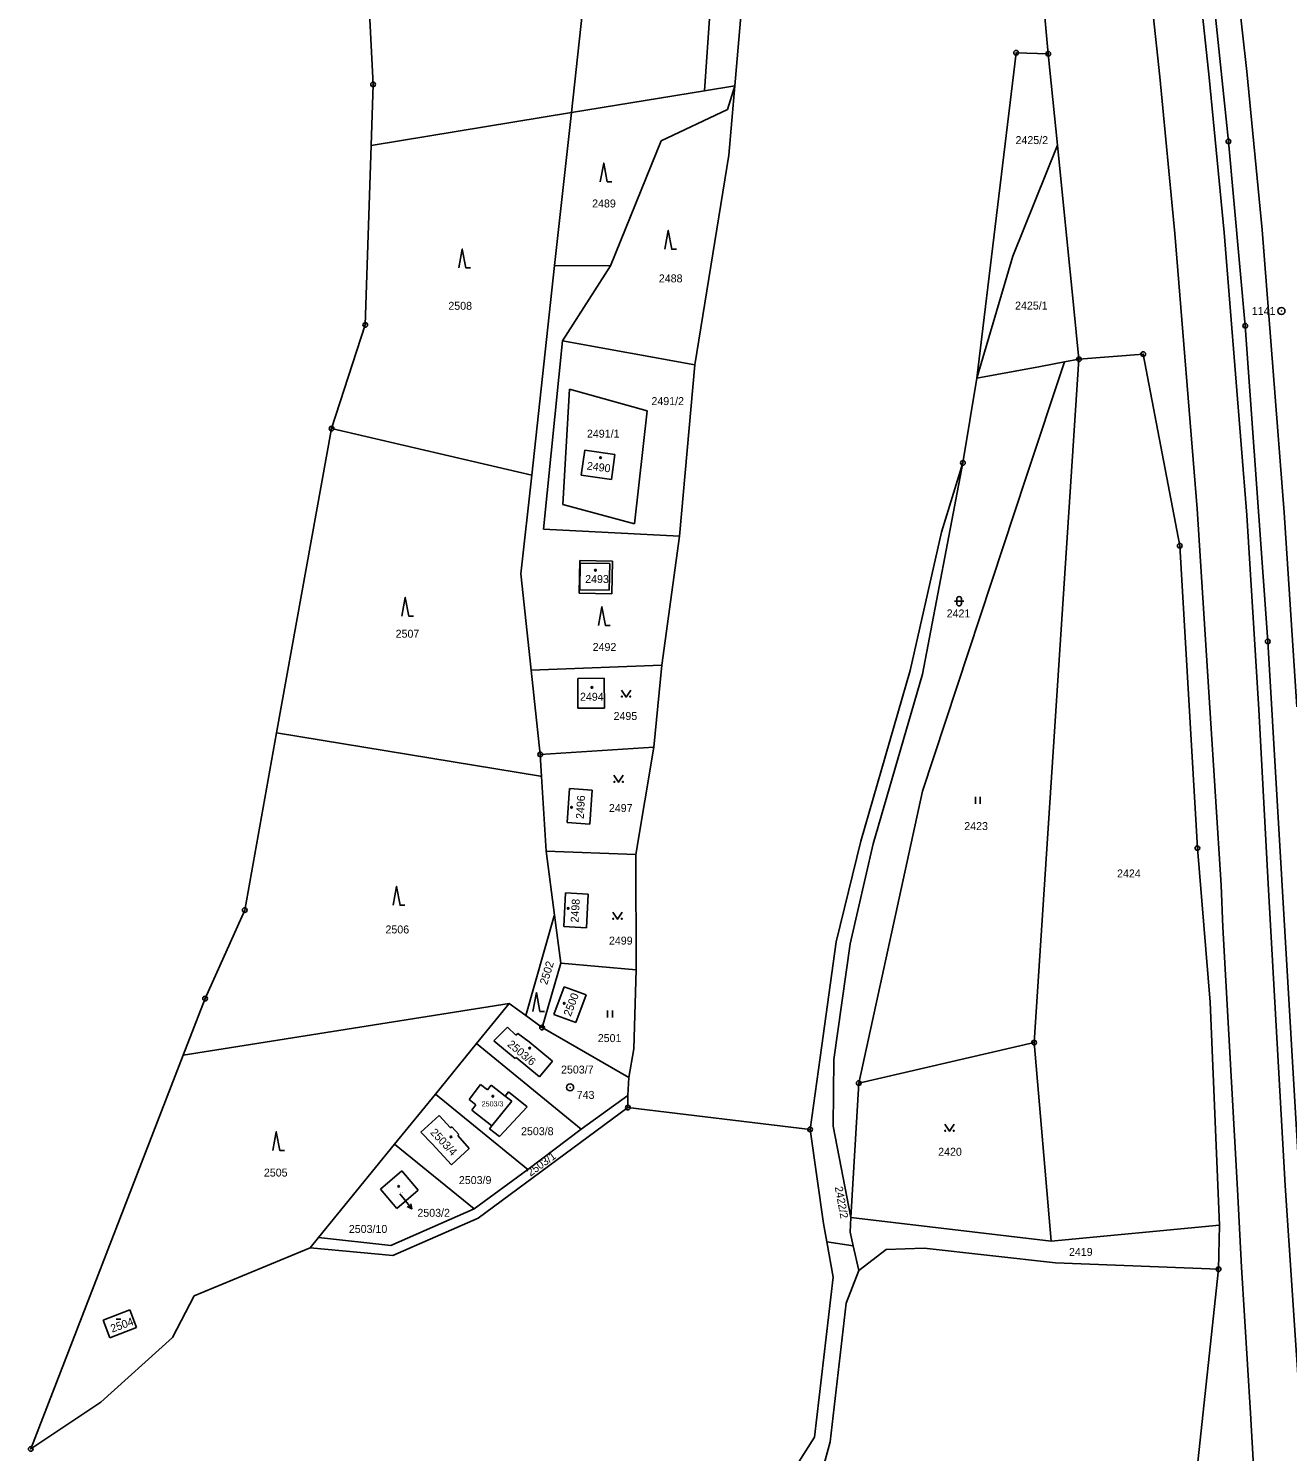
# Model space of a CAD drawing. Extents: x -736345 to -729997, y -1130177 to -1122501.
# Drawn here: x -733476.9 to -733207.8, y -1128432.8 to -1128128.5 of the extents above; entities that cross this region are included whole.
import ezdxf

# ---------------------------------------------------------------- set-up
doc = ezdxf.new("R2010")
doc.units = 0
for name, color, linetype in [('Vrstva 1', 7, 'Continuous'), ('Vrstva 10', 7, 'Continuous'), ('Vrstva 13', 7, 'Continuous'), ('Vrstva 16', 7, 'Continuous'), ('Vrstva 17', 7, 'Continuous'), ('Vrstva 18', 7, 'Continuous'), ('Vrstva 19', 7, 'Continuous'), ('Vrstva 25', 7, 'Continuous'), ('Vrstva 4', 7, 'Continuous')]:
    doc.layers.add(name, color=color, linetype=linetype)

msp = doc.modelspace()

# ---------------------------------------------------------------- linework, layer by layer
at = {"layer": 'Vrstva 1'}
for points in [[(-733258.92, -1128133.89), (-733263.71, -1128081.42)], [(-733355.82, -1128100.39), (-733360.87, -1128146.5)], [(-733329.96, -1128106.72), (-733332.43, -1128141.82)], [(-733225.02, -1128108.2), (-733220.42, -1128152.64)], [(-733323.25, -1128110.14), (-733325.91, -1128140.75)], [(-733274.22, -1128203.27), (-733265.79, -1128133.7)], [(-733265.79, -1128133.7), (-733258.92, -1128133.89)], [(-733258.92, -1128133.89), (-733256.95, -1128153.46)], [(-733360.87, -1128146.5), (-733332.43, -1128141.82)], [(-733332.43, -1128141.82), (-733325.91, -1128140.75)], [(-733327.49, -1128145.81), (-733325.91, -1128140.75)], [(-733325.91, -1128140.75), (-733327.19, -1128155.57)], [(-733403.68, -1128153.55), (-733360.87, -1128146.5)], [(-733360.87, -1128146.5), (-733364.44, -1128179.2)], [(-733327.49, -1128145.81), (-733341.67, -1128152.56)], [(-733341.67, -1128152.56), (-733352.53, -1128179.24)], [(-733256.95, -1128153.46), (-733266.48, -1128177.18)], [(-733256.95, -1128153.46), (-733254.51, -1128177.75)], [(-733220.42, -1128152.64), (-733216.8, -1128192.05)], [(-733327.19, -1128155.57), (-733334.44, -1128200.44)], [(-733266.48, -1128177.18), (-733274.22, -1128203.27)], [(-733254.51, -1128177.75), (-733254.02, -1128182.61)], [(-733364.44, -1128179.2), (-733369.35, -1128224.03)], [(-733352.53, -1128179.24), (-733364.44, -1128179.2)], [(-733352.53, -1128179.24), (-733362.78, -1128195.3)], [(-733254.02, -1128182.61), (-733252.35, -1128199.23)], [(-733216.8, -1128192.05), (-733211.99, -1128259.57)], [(-733362.78, -1128195.3), (-733366.8, -1128235.58)], [(-733334.44, -1128200.44), (-733362.78, -1128195.3)], [(-733263.62, -1128224.43), (-733255.47, -1128199.81)], [(-733252.35, -1128199.23), (-733261.96, -1128345.35)], [(-733255.47, -1128199.81), (-733260.6, -1128200.76)], [(-733252.35, -1128199.23), (-733255.47, -1128199.81)], [(-733238.62, -1128198.11), (-733252.35, -1128199.23)], [(-733230.8, -1128239.1), (-733238.62, -1128198.11)], [(-733334.44, -1128200.44), (-733337.77, -1128237.03)], [(-733274.22, -1128203.27), (-733277.15, -1128221.39)], [(-733274.22, -1128203.27), (-733260.6, -1128200.76)], [(-733361.24, -1128205.63), (-733362.7, -1128230.25)], [(-733344.67, -1128210.25), (-733361.24, -1128205.63)], [(-733347.35, -1128234.43), (-733344.67, -1128210.25)], [(-733412.13, -1128214.06), (-733369.35, -1128224.03)], [(-733358.01, -1128218.67), (-733358.76, -1128224.01)], [(-733351.56, -1128219.58), (-733358.01, -1128218.67)], [(-733352.3, -1128224.92), (-733351.56, -1128219.58)], [(-733277.15, -1128221.39), (-733285.83, -1128266.55)], [(-733277.15, -1128221.39), (-733281.77, -1128236.2)], [(-733369.35, -1128224.03), (-733371.66, -1128245.11)], [(-733358.76, -1128224.01), (-733352.3, -1128224.92)], [(-733285.81, -1128291.55), (-733263.62, -1128224.43)], [(-733362.7, -1128230.25), (-733347.35, -1128234.43)], [(-733366.8, -1128235.58), (-733337.77, -1128237.03)], [(-733281.77, -1128236.2), (-733288.42, -1128265.8)], [(-733337.77, -1128237.03), (-733341.52, -1128264.62)], [(-733227.05, -1128303.77), (-733230.8, -1128239.1)], [(-733359.19, -1128249.25), (-733359.07, -1128242.25)], [(-733359.07, -1128242.25), (-733352.08, -1128242.37)], [(-733352.08, -1128242.37), (-733352.19, -1128249.37)], [(-733371.66, -1128245.11), (-733369.43, -1128265.72)], [(-733352.19, -1128249.37), (-733359.19, -1128249.25)], [(-733211.99, -1128259.57), (-733204.04, -1128394.36)], [(-733369.43, -1128265.72), (-733341.52, -1128264.62)], [(-733369.43, -1128265.72), (-733367.51, -1128283.73)], [(-733341.52, -1128264.62), (-733343.26, -1128282.2)], [(-733288.42, -1128265.8), (-733298.98, -1128302.24)], [(-733285.83, -1128266.55), (-733296.36, -1128302.87)], [(-733353.84, -1128267.42), (-733359.5, -1128267.5)], [(-733359.5, -1128267.5), (-733359.45, -1128273.85)], [(-733353.77, -1128273.81), (-733353.84, -1128267.42)], [(-733359.45, -1128273.85), (-733353.77, -1128273.81)], [(-733423.88, -1128279.13), (-733367.44, -1128288.4)], [(-733367.51, -1128283.73), (-733343.26, -1128282.2)], [(-733343.26, -1128282.2), (-733347.1, -1128305.14)], [(-733367.51, -1128283.73), (-733367.23, -1128288.43)], [(-733367.44, -1128288.4), (-733367.23, -1128288.43)], [(-733367.23, -1128288.43), (-733366.27, -1128304.39)], [(-733361.25, -1128291.03), (-733361.75, -1128298.29)], [(-733356.39, -1128291.37), (-733361.25, -1128291.03)], [(-733356.39, -1128291.37), (-733356.89, -1128298.63)], [(-733299.42, -1128354), (-733285.81, -1128291.55)], [(-733361.75, -1128298.29), (-733356.89, -1128298.63)], [(-733298.98, -1128302.24), (-733304.23, -1128323.83)], [(-733301.26, -1128324.25), (-733296.36, -1128302.87)], [(-733227.05, -1128303.77), (-733224.29, -1128336.69)], [(-733366.27, -1128304.39), (-733347.1, -1128305.14)], [(-733366.27, -1128304.39), (-733364.48, -1128318.1)], [(-733347.1, -1128305.14), (-733347.04, -1128329.78)], [(-733362.1, -1128313.32), (-733362.5, -1128320.55)], [(-733357.24, -1128313.59), (-733362.1, -1128313.32)], [(-733357.64, -1128320.82), (-733357.24, -1128313.59)], [(-733364.52, -1128318.26), (-733370.59, -1128339.58)], [(-733364.48, -1128318.1), (-733364.52, -1128318.26)], [(-733364.48, -1128318.1), (-733363.13, -1128328.38)], [(-733362.5, -1128320.55), (-733357.64, -1128320.82)], [(-733304.23, -1128323.83), (-733307.7, -1128348.52)], [(-733301.26, -1128324.25), (-733304.73, -1128348.93)], [(-733363.13, -1128328.38), (-733367.14, -1128342.13)], [(-733363.13, -1128328.38), (-733347.04, -1128329.78)], [(-733347.04, -1128329.78), (-733347.51, -1128346.65)], [(-733362.41, -1128333.39), (-733364.58, -1128339.33)], [(-733357.72, -1128335.1), (-733362.41, -1128333.39)], [(-733443.86, -1128348.05), (-733374.14, -1128336.96)], [(-733374.14, -1128336.96), (-733381.15, -1128345.57)], [(-733374.14, -1128336.96), (-733370.59, -1128339.58)], [(-733357.72, -1128335.1), (-733359.93, -1128341.02)], [(-733224.29, -1128336.69), (-733222.28, -1128384.39)], [(-733367.14, -1128342.13), (-733370.59, -1128339.58)], [(-733359.93, -1128341.02), (-733364.58, -1128339.33)], [(-733374.52, -1128342.02), (-733377.41, -1128344.98)], [(-733372.71, -1128343.78), (-733374.52, -1128342.02)], [(-733372.32, -1128343.38), (-733372.71, -1128343.78)], [(-733372.32, -1128343.38), (-733369.9, -1128345.16)], [(-733367.14, -1128342.13), (-733348.61, -1128352.8)], [(-733389.93, -1128356.34), (-733381.15, -1128345.57)], [(-733381.15, -1128345.57), (-733358.74, -1128363.82)], [(-733377.41, -1128344.98), (-733372.87, -1128348.74)], [(-733369.9, -1128345.16), (-733364.9, -1128349.31)], [(-733299.42, -1128354), (-733261.96, -1128345.35)], [(-733261.96, -1128345.35), (-733258.33, -1128387.8)], [(-733372.7, -1128348.54), (-733372.87, -1128348.74)], [(-733372.7, -1128348.54), (-733367.7, -1128352.69)], [(-733367.7, -1128352.69), (-733364.9, -1128349.31)], [(-733347.51, -1128346.65), (-733348.61, -1128352.8)], [(-733307.7, -1128348.52), (-733309.82, -1128363.9)], [(-733304.73, -1128348.93), (-733304.87, -1128363.2)], [(-733382.73, -1128357.53), (-733380.26, -1128354.33)], [(-733380.26, -1128354.33), (-733378.8, -1128355.45)], [(-733378.03, -1128354.46), (-733378.8, -1128355.45)], [(-733378.03, -1128354.46), (-733375.01, -1128356.79)], [(-733348.61, -1128352.8), (-733348.82, -1128356.62)], [(-733301.11, -1128382.71), (-733299.42, -1128354)], [(-733398.65, -1128367.04), (-733389.93, -1128356.34)], [(-733389.93, -1128356.34), (-733370.16, -1128372.45)], [(-733381.27, -1128358.66), (-733382.73, -1128357.53)], [(-733375.01, -1128356.79), (-733374.3, -1128355.87)], [(-733374.3, -1128355.87), (-733370.31, -1128359.08)], [(-733358.74, -1128363.82), (-733348.82, -1128356.62)], [(-733348.82, -1128356.62), (-733348.77, -1128359.24)], [(-733393.04, -1128364.46), (-733389.15, -1128360.95)], [(-733389.15, -1128360.95), (-733386.69, -1128363.58)], [(-733382.16, -1128359.81), (-733381.27, -1128358.66)], [(-733382.16, -1128359.81), (-733377.87, -1128363.12)], [(-733370.31, -1128359.08), (-733376.2, -1128365.42)], [(-733393.04, -1128364.46), (-733390.65, -1128367.01)], [(-733386.69, -1128363.58), (-733386.44, -1128363.35)], [(-733386.44, -1128363.35), (-733384.92, -1128365.03)], [(-733378.35, -1128363.76), (-733377.87, -1128363.12)], [(-733376.2, -1128365.42), (-733378.35, -1128363.76)], [(-733370.16, -1128372.45), (-733358.74, -1128363.82)], [(-733304.87, -1128363.2), (-733301.11, -1128382.71)], [(-733414.94, -1128387.05), (-733398.65, -1128367.04)], [(-733381.67, -1128380.88), (-733398.65, -1128367.04)], [(-733390.65, -1128367.01), (-733386.5, -1128371.49)], [(-733384.92, -1128365.03), (-733385.12, -1128365.23)], [(-733382.69, -1128367.97), (-733385.12, -1128365.23)], [(-733386.5, -1128371.49), (-733382.69, -1128367.97)], [(-733397.12, -1128372.79), (-733401.66, -1128376.71)], [(-733393.6, -1128376.87), (-733397.12, -1128372.79)], [(-733381.67, -1128380.88), (-733370.16, -1128372.45)], [(-733401.66, -1128376.71), (-733398.15, -1128380.79)], [(-733398.15, -1128380.79), (-733393.6, -1128376.87)], [(-733399.44, -1128388.76), (-733381.67, -1128380.88)], [(-733301.11, -1128382.71), (-733301.26, -1128385.91)], [(-733258.33, -1128387.8), (-733301.11, -1128382.71)], [(-733301.26, -1128385.91), (-733300.6, -1128388.79)], [(-733258.33, -1128387.8), (-733222.28, -1128384.39)], [(-733222.51, -1128393.82), (-733222.28, -1128384.39)], [(-733416.71, -1128389.22), (-733414.94, -1128387.05)], [(-733414.94, -1128387.05), (-733399.44, -1128388.76)], [(-733306.26, -1128387.93), (-733300.6, -1128388.79)], [(-733300.6, -1128388.79), (-733299.39, -1128394.05)], [(-733299.39, -1128394.05), (-733293.55, -1128389.59)], [(-733293.55, -1128389.59), (-733285.48, -1128389.3)], [(-733285.48, -1128389.3), (-733257.36, -1128392.46)], [(-733299.39, -1128394.05), (-733302.13, -1128401.05)], [(-733257.36, -1128392.46), (-733222.51, -1128393.82)], [(-733227.16, -1128437.01), (-733222.51, -1128393.82)], [(-733302.13, -1128401.05), (-733305.52, -1128430.73)], [(-733455.24, -1128402.52), (-733460.93, -1128404.69)], [(-733453.81, -1128406.27), (-733455.24, -1128402.52)], [(-733460.93, -1128404.69), (-733459.5, -1128408.44)], [(-733459.5, -1128408.44), (-733453.81, -1128406.27)], [(-733310.61, -1128449.28), (-733305.52, -1128430.73)]]:
    msp.add_lwpolyline(points, dxfattribs=at)
at = {"layer": 'Vrstva 10'}
for points in [[(-733220.69, -1128100.1), (-733216.48, -1128137.68)], [(-733216.48, -1128137.68), (-733213.18, -1128171.57)], [(-733213.18, -1128171.57), (-733208.46, -1128232.03)], [(-733208.46, -1128232.03), (-733205.78, -1128273.55)]]:
    msp.add_lwpolyline(points, dxfattribs=at)
at = {"layer": 'Vrstva 13'}
for points in [[(-733405.36, -1128098.64), (-733403.26, -1128140.46)], [(-733403.26, -1128140.46), (-733403.68, -1128153.55)], [(-733403.68, -1128153.55), (-733404.91, -1128191.9)], [(-733404.91, -1128191.9), (-733412.13, -1128214.06)], [(-733423.88, -1128279.13), (-733412.13, -1128214.06)], [(-733423.88, -1128279.13), (-733430.7, -1128317.02)], [(-733430.7, -1128317.02), (-733439.17, -1128335.93)], [(-733443.86, -1128348.05), (-733439.17, -1128335.93)], [(-733476.42, -1128432.24), (-733443.86, -1128348.05)], [(-733348.77, -1128359.24), (-733380.82, -1128382.87)], [(-733309.82, -1128363.9), (-733348.77, -1128359.24)], [(-733306.95, -1128384.03), (-733309.82, -1128363.9)], [(-733380.82, -1128382.87), (-733399.01, -1128390.87)], [(-733306.26, -1128387.93), (-733306.95, -1128384.03)], [(-733304.91, -1128395.53), (-733306.26, -1128387.93)], [(-733416.71, -1128389.22), (-733441.52, -1128399.48)], [(-733399.01, -1128390.87), (-733416.71, -1128389.22)], [(-733308.87, -1128429.68), (-733304.91, -1128395.53)], [(-733441.52, -1128399.48), (-733446.16, -1128408.43)], [(-733446.16, -1128408.43), (-733461.46, -1128422.2)], [(-733461.46, -1128422.2), (-733476.42, -1128432.24)], [(-733313.12, -1128436.36), (-733308.87, -1128429.68)]]:
    msp.add_lwpolyline(points, dxfattribs=at)
at = {"layer": 'Vrstva 16'}
msp.add_lwpolyline([(-733397.53, -1128377.68), (-733396.84, -1128378.54)], dxfattribs=at)
at = {"layer": 'Vrstva 25'}
for points in [[(-733354.68, -1128161.27), (-733353.93, -1128157.27), (-733353.18, -1128161.27), (-733352.18, -1128161.27)], [(-733340.89, -1128175.69), (-733340.14, -1128171.69), (-733339.39, -1128175.69), (-733338.39, -1128175.69)], [(-733384.94, -1128179.66), (-733384.19, -1128175.66), (-733383.44, -1128179.66), (-733382.44, -1128179.66)], [(-733397.12, -1128254.14), (-733396.37, -1128250.14), (-733395.62, -1128254.14), (-733394.62, -1128254.14)], [(-733278.98, -1128250.96), (-733276.98, -1128250.96)], [(-733278.48, -1128251.46), (-733278.48, -1128250.46)], [(-733277.48, -1128250.46), (-733277.48, -1128251.46)], [(-733355.09, -1128256.15), (-733354.34, -1128252.15), (-733353.59, -1128256.15), (-733352.59, -1128256.15)], [(-733350.17, -1128269.96), (-733349.17, -1128271.46), (-733348.17, -1128269.96)], [(-733351.76, -1128288.19), (-733350.76, -1128289.69), (-733349.76, -1128288.19)], [(-733274.487, -1128294.305), (-733274.487, -1128292.805)], [(-733273.453, -1128294.305), (-733273.453, -1128292.805)], [(-733398.99, -1128315.96), (-733398.24, -1128311.96), (-733397.49, -1128315.96), (-733396.49, -1128315.96)], [(-733352.01, -1128317.47), (-733351.01, -1128318.97), (-733350.01, -1128317.47)], [(-733369.1, -1128338.66), (-733368.35, -1128334.66), (-733367.6, -1128338.66), (-733366.6, -1128338.66)], [(-733353.117, -1128339.985), (-733353.117, -1128338.485)], [(-733352.083, -1128339.985), (-733352.083, -1128338.485)], [(-733424.69, -1128368.39), (-733423.94, -1128364.39), (-733423.19, -1128368.39), (-733422.19, -1128368.39)], [(-733281.03, -1128362.8), (-733280.03, -1128364.3), (-733279.03, -1128362.8)], [(-733396.84, -1128378.54), (-733394.981, -1128380.894)], [(-733395.209, -1128379.799), (-733394.981, -1128380.894), (-733395.993, -1128380.419)], [(-733458.16, -1128404.45), (-733457.16, -1128404.45)]]:
    msp.add_lwpolyline(points, dxfattribs=at)
for centre, radius in [((-733265.79, -1128133.7), 0.5), ((-733258.92, -1128133.89), 0.5), ((-733265.79, -1128133.7), 0.032), ((-733258.92, -1128133.89), 0.032), ((-733403.26, -1128140.46), 0.5), ((-733403.26, -1128140.46), 0.032), ((-733220.42, -1128152.64), 0.5), ((-733220.42, -1128152.64), 0.032), ((-733209.07, -1128188.91), 0.75), ((-733209.07, -1128188.91), 0.032), ((-733404.91, -1128191.9), 0.5), ((-733404.91, -1128191.9), 0.032), ((-733216.8, -1128192.05), 0.5), ((-733216.8, -1128192.05), 0.032), ((-733252.35, -1128199.23), 0.5), ((-733252.35, -1128199.23), 0.032), ((-733238.62, -1128198.11), 0.5), ((-733238.62, -1128198.11), 0.032), ((-733412.13, -1128214.06), 0.5), ((-733412.13, -1128214.06), 0.032), ((-733354.63, -1128220.26), 0.175), ((-733277.15, -1128221.39), 0.5), ((-733277.15, -1128221.39), 0.032), ((-733230.8, -1128239.1), 0.5), ((-733230.8, -1128239.1), 0.032), ((-733355.71, -1128244.34), 0.175), ((-733211.99, -1128259.57), 0.5), ((-733211.99, -1128259.57), 0.032), ((-733356.48, -1128269.41), 0.175), ((-733350.07, -1128271.36), 0.1), ((-733348.27, -1128271.36), 0.1), ((-733367.51, -1128283.73), 0.5), ((-733367.51, -1128283.73), 0.032), ((-733351.66, -1128289.59), 0.1), ((-733349.86, -1128289.59), 0.1), ((-733360.83, -1128295.03), 0.175), ((-733227.05, -1128303.77), 0.5), ((-733227.05, -1128303.77), 0.032), ((-733430.7, -1128317.02), 0.5), ((-733430.7, -1128317.02), 0.032), ((-733361.54, -1128316.64), 0.175), ((-733351.91, -1128318.87), 0.1), ((-733350.11, -1128318.87), 0.1), ((-733439.17, -1128335.93), 0.5), ((-733439.17, -1128335.93), 0.032), ((-733362.39, -1128336.94), 0.175), ((-733367.14, -1128342.13), 0.5), ((-733367.14, -1128342.13), 0.032), ((-733369.79, -1128346.53), 0.175), ((-733261.96, -1128345.35), 0.5), ((-733261.96, -1128345.35), 0.032), ((-733361.13, -1128354.93), 0.75), ((-733361.13, -1128354.93), 0.032), ((-733299.42, -1128354), 0.5), ((-733299.42, -1128354), 0.032), ((-733377.65, -1128356.81), 0.175), ((-733348.77, -1128359.24), 0.5), ((-733348.77, -1128359.24), 0.032), ((-733309.82, -1128363.9), 0.5), ((-733309.82, -1128363.9), 0.032), ((-733280.93, -1128364.2), 0.1), ((-733279.13, -1128364.2), 0.1), ((-733386.58, -1128365.5), 0.175), ((-733397.79, -1128376.07), 0.175), ((-733222.51, -1128393.82), 0.5), ((-733222.51, -1128393.82), 0.032), ((-733476.42, -1128432.24), 0.5), ((-733476.42, -1128432.24), 0.032)]:
    msp.add_circle(centre, radius, dxfattribs=at)
for centre, start, end in [((-733277.98, -1128250.46), 0.10099, 180.00143), ((-733277.98, -1128251.46), 180.10243, 0.00286)]:
    msp.add_arc(centre, 0.5, start, end, dxfattribs=at)
at = {"layer": 'Vrstva 4'}
for points in [[(-733239.02, -1128102.31), (-733235.06, -1128138.81)], [(-733224.52, -1128138.99), (-733228.58, -1128100.89)], [(-733235.06, -1128138.81), (-733231.85, -1128172.36)], [(-733221.34, -1128172.09), (-733224.52, -1128138.99)], [(-733231.85, -1128172.36), (-733227.1, -1128231.22)], [(-733216.48, -1128232.6), (-733221.34, -1128172.09)], [(-733227.1, -1128231.22), (-733224.35, -1128273.74)], [(-733213.89, -1128274.09), (-733216.48, -1128232.6)], [(-733358.95, -1128242.84), (-733359.03, -1128248.5)], [(-733352.66, -1128242.93), (-733358.95, -1128242.84)], [(-733352.75, -1128248.59), (-733352.66, -1128242.93)], [(-733359.03, -1128248.5), (-733352.75, -1128248.59)], [(-733224.35, -1128273.74), (-733221.99, -1128311.71)], [(-733211.89, -1128311.43), (-733213.89, -1128274.09)], [(-733221.59, -1128320.65), (-733221.99, -1128311.71)], [(-733208.28, -1128375.87), (-733211.89, -1128311.43)], [(-733221.59, -1128320.65), (-733218.44, -1128376.76)], [(-733373.62, -1128357.9), (-733377.87, -1128363.12)], [(-733375.01, -1128356.79), (-733373.62, -1128357.9)], [(-733218.44, -1128376.76), (-733217.58, -1128393.34)], [(-733205.04, -1128423.89), (-733208.28, -1128375.87)], [(-733217.58, -1128393.34), (-733215.67, -1128424.6)], [(-733215.67, -1128424.6), (-733213.37, -1128465.98)]]:
    msp.add_lwpolyline(points, dxfattribs=at)

# ---------------------------------------------------------------- texts
at = {"layer": 'Vrstva 16'}
msp.add_text('2503/2', height=1.7, dxfattribs=at).set_placement((-733393.78, -1128382.59))
at = {"layer": 'Vrstva 17'}
for s, p in [('1141', (-733215.411, -1128189.76)), ('743', (-733359.72, -1128357.38))]:
    msp.add_text(s, height=1.7, dxfattribs=at).set_placement(p)
at = {"layer": 'Vrstva 18'}
for s, p in [('2425/2', (-733265.91, -1128153.22)), ('2489', (-733356.42, -1128166.77)), ('2488', (-733342.16, -1128182.79)), ('2508', (-733387.16, -1128188.65)), ('2425/1', (-733266.01, -1128188.6)), ('2491/2', (-733343.75, -1128209.03)), ('2491/1', (-733357.53, -1128215.99)), ('2421', (-733280.64, -1128254.43)), ('2507', (-733398.43, -1128258.77)), ('2492', (-733356.31, -1128261.6)), ('2495', (-733351.84, -1128276.36)), ('2497', (-733352.84, -1128296.04)), ('2423', (-733276.87, -1128299.9)), ('2424', (-733244.21, -1128310.03)), ('2506', (-733400.6, -1128322)), ('2499', (-733352.83, -1128324.39)), ('2501', (-733355.22, -1128345.23)), ('2503/7', (-733363.07, -1128351.96)), ('2503/8', (-733371.62, -1128365.14)), ('2420', (-733282.45, -1128369.54)), ('2505', (-733426.59, -1128373.99)), ('2503/9', (-733384.91, -1128375.59)), ('2503/10', (-733408.43, -1128386.04)), ('2419', (-733254.49, -1128390.95))]:
    msp.add_text(s, height=1.7, dxfattribs=at).set_placement(p)
for s, rotation, p in [('2502', 72.90058, (-733366.052, -1128333.091)), ('2503/1', 35.90029, (-733369.596, -1128374.021)), ('2422/2', 280.50223, (-733304.567, -1128376.24))]:
    msp.add_text(s, height=1.7, rotation=rotation, dxfattribs=at).set_placement(p)
at = {"layer": 'Vrstva 19'}
for s, rotation, p in [('2490', 352.80281, (-733357.627, -1128222.807)), ('2496', 86.70069, (-733358.218, -1128297.569)), ('2498', 86.70069, (-733359.338, -1128319.709)), ('2500', 69.20055, (-733361.015, -1128339.873)), ('2503/6', 320.00254, (-733374.689, -1128345.946)), ('2503/4', 313.50249, (-733391.148, -1128364.667)), ('2504', 20.00016, (-733459.031, -1128407.374))]:
    msp.add_text(s, height=1.7, rotation=rotation, dxfattribs=at).set_placement(p)
for s, height, p in [('2493', 1.7, (-733357.91, -1128247.07)), ('2494', 1.7, (-733359.02, -1128272.25)), ('2503/3', 1.1, (-733380.04, -1128358.99)), ('2503/2', 0.1, (-733397.33, -1128377.48))]:
    msp.add_text(s, height=height, dxfattribs=at).set_placement(p)

doc.saveas('drawing.dxf')
